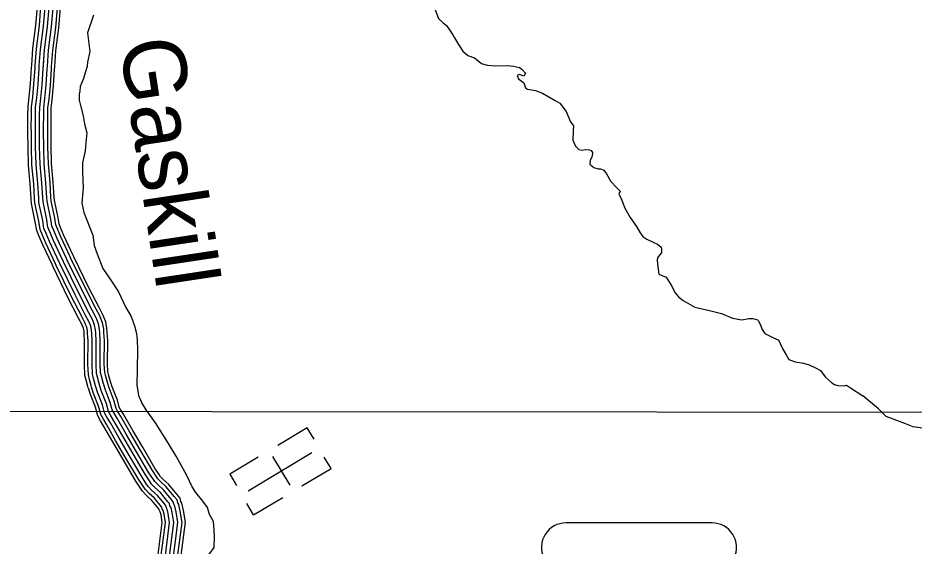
# Model space of a CAD drawing. Extents: x 1551132 to 1791609, y 378168 to 563823.
# Drawn here: x 1636984 to 1643758, y 516350 to 520342 of the extents above; entities that cross this region are included whole.
import ezdxf

# ---------------------------------------------------------------- set-up
doc = ezdxf.new("R2010")
doc.units = 0
for name, color, linetype in [('DESIGN - DRAINAGE - Bridges and Cross Drains Size Text', 7, 'Continuous'), ('DESIGN - ROW - Easement Linework and Patterning', 7, 'Continuous'), ('DESIGN - ROW - Right-of-Way Linework', 7, 'Continuous'), ('DESIGN - TRANSPORTATION - Text', 7, 'Continuous'), ('DESIGN - UTILITIES - Cable (Underground) with Text', 7, 'Continuous'), ('SURVEY - CONTOURS - Index with Text', 7, 'Continuous')]:
    doc.layers.add(name, color=color, linetype=linetype)

msp = doc.modelspace()

# ---------------------------------------------------------------- linework, layer by layer
at = {"layer": 'DESIGN - ROW - Easement Linework and Patterning'}
msp.add_line((1642231.133, 516525.25), (1641126.768, 516525.226), dxfattribs=at)
for centre, start, end in [((1641126.76, 516340.42), 90.0012167, 205.8236056), ((1642231.125, 516340.444), 334.179925, 90.0012167)]:
    msp.add_arc(centre, 184.803, start, end, dxfattribs=at)
at = {"layer": 'DESIGN - ROW - Right-of-Way Linework'}
msp.add_lwpolyline([(1631718.573, 517372.303), (1648539.802, 517360.962)], dxfattribs=at)
at = {"layer": 'DESIGN - TRANSPORTATION - Text'}
for points in [[(1640129.852, 520423.853), (1640162.518, 520337.267), (1640198, 520304.666), (1640223.666, 520284.232), (1640251.065, 520245.765), (1640272.59, 520215.397), (1640284.215, 520191.188), (1640313.464, 520142.679), (1640346.671, 520092.111), (1640386.12, 520057.443), (1640435.819, 520040.626), (1640489.126, 519997.725), (1640530.9, 519985.042), (1640594.774, 519979.991), (1640684.73, 519982.525), (1640730.621, 519977.775), (1640774.42, 519967.05), (1640792.219, 519954.749), (1640819.735, 519924.282), (1640807.419, 519902.473), (1640773.636, 519915.032), (1640757.537, 519907.29), (1640767.136, 519881.114), (1640808.669, 519852.422), (1640822.077, 519814.179), (1640835.91, 519803.945), (1640895.692, 519792.97), (1640949.365, 519774.078), (1641044.446, 519718.493), (1641080.104, 519697.901), (1641129.119, 519635.058), (1641161.91, 519556.481), (1641183.435, 519526.105), (1641180.86, 519488.129), (1641179.81, 519418.102), (1641199.126, 519373.76), (1641224.709, 519347.326), (1641246.625, 519342.967), (1641274.682, 519348.509), (1641304.615, 519346.017), (1641318.515, 519339.792), (1641328.289, 519325.625), (1641326.173, 519317.65), (1641321.756, 519289.707), (1641311.498, 519271.865), (1641309.382, 519263.89), (1641306.957, 519235.914), (1641324.731, 519221.614), (1641338.564, 519211.389), (1641370.405, 519202.864), (1641388.388, 519202.564), (1641414.204, 519192.138), (1641433.762, 519163.804), (1641464.853, 519105.261), (1641508.143, 519060.527), (1641535.726, 519034.059), (1641527.368, 519010.184), (1641544.867, 518977.875), (1641571.725, 518903.389), (1641612.657, 518834.688), (1641659.581, 518765.877), (1641688.831, 518717.368), (1641708.413, 518691.034), (1641738.079, 518670.533), (1641785.695, 518647.749), (1641817.453, 518633.216), (1641847.052, 518608.724), (1641848.81, 518592.681), (1641848.418, 518566.672), (1641832.135, 518546.93), (1641819.877, 518529.113), (1641815.619, 518511.179), (1641819.186, 518483.104), (1641830.002, 518404.877), (1641883.643, 518383.984), (1641922.7, 518323.316), (1641951.791, 518264.806), (1641977.307, 518234.372), (1642012.848, 518205.772)], [(1637555.971, 520362.35), (1637510.005, 520229.021), (1637527.88, 520088.643), (1637510.688, 520008.882), (1637508.247, 519978.898), (1637478.864, 519885.321), (1637455.956, 519823.661), (1637453.414, 519787.685), (1637447.09, 519765.768), (1637448.423, 519721.725), (1637455.939, 519689.582), (1637478.614, 519603.155), (1637487.705, 519542.97), (1637504.63, 519472.652), (1637497.522, 519398.725), (1637492.63, 519338.773), (1637471.264, 519247.063), (1637472.239, 519179.011), (1637478.397, 519056.833), (1637468.664, 518940.921), (1637483.622, 518872.636), (1637550.987, 518701.432), (1637559.778, 518621.246), (1637582.819, 518558.828), (1637627.11, 518448.042), (1637687.75, 518360.998), (1637744.365, 518272.021), (1637796.622, 518159.101), (1637839.454, 518084.358), (1637864.404, 518015.906), (1637881.512, 517957.588), (1637886.753, 517907.478), (1637887.67, 517835.418), (1637885.411, 517685.364), (1637883.67, 517569.32), (1637896.419, 517487.067), (1637919.06, 517437.824)], [(1642012.848, 518205.772), (1642100.029, 518156.32), (1642211.543, 518130.478), (1642303.141, 518108.969), (1642384.539, 518073.627), (1642456.279, 518060.443), (1642508.369, 518069.602), (1642540.335, 518069.077), (1642574.176, 518060.518), (1642582.051, 518052.385), (1642599.484, 518016.075), (1642609.025, 517985.908), (1642630.583, 517957.532), (1642656.341, 517943.107), (1642696.023, 517924.448), (1642729.747, 517907.889), (1642739.58, 517897.722), (1642745.339, 517881.614), (1642766.655, 517837.246), (1642789.996, 517794.836), (1642811.454, 517760.461), (1642859.161, 517743.677), (1642922.943, 517732.627), (1642964.717, 517719.935), (1643012.332, 517697.142), (1643051.981, 517676.483), (1643087.255, 517629.882), (1643112.83, 517603.448), (1643136.538, 517585.048), (1643156.304, 517570.722), (1643182.186, 517564.289), (1643232.102, 517561.472), (1643248.143, 517565.214), (1643277.834, 517546.722), (1643370.832, 517485.162)], [(1644847.23, 516936.582), (1644519.08, 517194.98), (1644457.314, 517211.714), (1644429.432, 517220.047), (1644383.675, 517238.598), (1644267.819, 517243.956), (1644049.857, 517232.506), (1643907.911, 517228.164), (1643752.298, 517252.006), (1643688.624, 517276.765), (1643626.934, 517299.507), (1643547.344, 517330.458), (1643490.029, 517387.176), (1643370.832, 517485.162)], [(1637844.445, 516043.555), (1638386.949, 516262.919), (1638436.164, 516293.212), (1638467.355, 516339.88), (1638470.264, 516419.899), (1638468.855, 516471.958), (1638461.589, 516536.085), (1638432.215, 516588.47), (1638416.815, 516640.688), (1638381.399, 516689.139), (1638330.167, 516753.782), (1638300.701, 516798.167), (1638261.71, 516884.685), (1638179.429, 517029.756), (1638122.572, 517126.492), (1638024.408, 517281.754), (1637953.593, 517380.656), (1637919.06, 517437.824)]]:
    msp.add_lwpolyline(points, dxfattribs=at)
at = {"layer": 'DESIGN - UTILITIES - Cable (Underground) with Text'}
for p, q in [((1639171.219, 517244.466), (1638947.707, 517110.086)), ((1639222.571, 517159.068), (1639171.569, 517243.899)), ((1638801.185, 517022.083), (1638585.589, 516892.629)), ((1639041.655, 516809.307), (1638911.142, 517026.703)), ((1639351.317, 516937.005), (1639300.015, 517022.537)), ((1639131.188, 516804.867), (1639351.276, 516937.089)), ((1638585.722, 516892.496), (1638636.282, 516808.197)), ((1638765.687, 516585.035), (1638986.966, 516718.098)), ((1638765.604, 516585.301), (1638714.344, 516670.7))]:
    msp.add_line(p, q, dxfattribs=at)
msp.add_lwpolyline([(1639206.599, 517054.61), (1638724.016, 516764.683)], dxfattribs=at)
at = {"layer": 'SURVEY - CONTOURS - Index with Text'}
for points in [[(1637089.348, 519985.64), (1637098.248, 520110.451), (1637120.939, 520286.739), (1637130.331, 520398.525), (1637133.072, 520480.144)], [(1637114.998, 519983.806), (1637123.847, 520107.893), (1637146.522, 520284.022), (1637156.005, 520397.017), (1637158.772, 520479.277)], [(1637145.913, 519981.606), (1637154.705, 520104.809), (1637177.355, 520280.739), (1637186.963, 520395.192), (1637189.754, 520478.236)], [(1637176.838, 519979.398), (1637185.563, 520101.726), (1637208.187, 520277.464), (1637217.92, 520393.375), (1637220.737, 520477.194)], [(1637207.762, 519977.19), (1637216.42, 520098.643), (1637239.02, 520274.189), (1637248.878, 520391.559), (1637251.72, 520476.152)], [(1637238.678, 519974.989), (1637247.278, 520095.559), (1637269.852, 520270.905), (1637279.836, 520389.734), (1637282.702, 520475.111)], [(1637263.336, 519973.231), (1637271.886, 520093.101), (1637294.435, 520268.297), (1637304.51, 520388.283), (1637307.402, 520474.286)], [(1637601.11, 517569.419), (1637585.968, 517625.704), (1637578.402, 517653.847), (1637575.485, 517725.932), (1637576.135, 517902.028), (1637573.011, 517960.113), (1637571.377, 517984.155), (1637564.403, 518020.789), (1637550.486, 518056.54), (1637521.362, 518113.05), (1637443.672, 518262.412), (1637329.325, 518498.418), (1637251.877, 518663.781), (1637226.811, 518724.224), (1637211.37, 518760.5), (1637202.22, 518816.685), (1637174.287, 518952.346), (1637165.438, 519094.042), (1637152.563, 519235.745), (1637148.555, 519367.89), (1637147.73, 519514.711), (1637148.197, 519610.047), (1637149.047, 519666.065), (1637157.68, 519736.108), (1637167.613, 519837.861), (1637175.438, 519959.806), (1637185.563, 520101.726), (1637208.187, 520277.464), (1637217.92, 520393.375)], [(1637060.207, 519480.235), (1637060.015, 519514.678), (1637060.482, 519610.93), (1637061.415, 519672.115), (1637070.49, 519745.733), (1637080.173, 519844.936), (1637087.923, 519965.739), (1637089.348, 519985.665)], [(1637085.923, 519480.377), (1637085.731, 519514.686), (1637086.198, 519610.672), (1637087.106, 519670.34), (1637096.048, 519742.917), (1637105.806, 519842.861), (1637113.581, 519963.997), (1637114.998, 519983.831)], [(1637116.922, 519480.552), (1637116.731, 519514.703), (1637117.197, 519610.355), (1637118.072, 519668.207), (1637126.864, 519739.508), (1637136.714, 519840.361), (1637144.505, 519961.906), (1637145.913, 519981.623)], [(1637147.921, 519480.727), (1637147.73, 519514.711), (1637148.197, 519610.047), (1637149.047, 519666.065), (1637157.68, 519736.108), (1637167.613, 519837.861), (1637175.438, 519959.806), (1637176.838, 519979.415)], [(1637178.921, 519480.902), (1637178.729, 519514.719), (1637179.196, 519609.738), (1637180.021, 519663.923), (1637188.496, 519732.708), (1637198.512, 519835.361), (1637206.37, 519957.706), (1637207.762, 519977.206)], [(1637209.92, 519481.077), (1637209.728, 519514.736), (1637210.195, 519609.422), (1637210.987, 519661.79), (1637219.312, 519729.3), (1637229.42, 519832.861), (1637237.295, 519955.614), (1637238.678, 519974.998)], [(1637234.636, 519481.218), (1637234.444, 519514.744), (1637234.911, 519609.18), (1637235.678, 519660.081), (1637243.878, 519726.591), (1637254.061, 519830.869), (1637261.952, 519953.939), (1637263.336, 519973.239)], [(1637084.914, 518976.13), (1637077.973, 519087.333), (1637064.965, 519230.445), (1637060.848, 519366.315), (1637060.207, 519480.252)], [(1637110.58, 518977.73), (1637103.614, 519089.3), (1637090.648, 519231.995), (1637086.565, 519366.774), (1637085.923, 519480.393)], [(1637141.521, 518979.664), (1637134.53, 519091.675), (1637121.605, 519233.87), (1637117.555, 519367.332), (1637116.922, 519480.568)], [(1637172.462, 518981.597), (1637165.438, 519094.042), (1637152.563, 519235.745), (1637148.555, 519367.89), (1637147.921, 519480.743)], [(1637203.403, 518983.531), (1637196.345, 519096.408), (1637183.521, 519237.62), (1637179.554, 519368.449), (1637178.921, 519480.918)], [(1637234.344, 518985.464), (1637227.261, 519098.784), (1637214.478, 519239.496), (1637210.545, 519369.007), (1637209.92, 519481.093)], [(1637259.01, 518987.006), (1637251.91, 519100.667), (1637239.161, 519240.987), (1637235.261, 519369.449), (1637234.636, 519481.227)], [(1637244.719, 518472.259), (1637171.612, 518628.355), (1637145.946, 518690.24), (1637126.505, 518735.916), (1637115.939, 518800.784), (1637087.131, 518940.713), (1637084.914, 518976.155)], [(1637268.001, 518483.168), (1637195.145, 518638.747), (1637169.654, 518700.207), (1637151.388, 518743.124), (1637141.238, 518805.443), (1637112.68, 518944.121), (1637110.58, 518977.755)], [(1637296.076, 518496.318), (1637223.511, 518651.264), (1637198.228, 518712.215), (1637181.379, 518751.808), (1637171.729, 518811.068), (1637143.488, 518948.238), (1637141.521, 518979.68)], [(1637324.15, 518509.468), (1637251.877, 518663.781), (1637226.811, 518724.224), (1637211.37, 518760.5), (1637202.22, 518816.685), (1637174.287, 518952.346), (1637172.462, 518981.614)], [(1637352.224, 518522.619), (1637280.243, 518676.298), (1637255.394, 518736.233), (1637241.361, 518769.192), (1637232.711, 518822.301), (1637205.087, 518956.455), (1637203.403, 518983.547)], [(1637380.299, 518535.769), (1637308.609, 518688.815), (1637283.968, 518748.241), (1637271.352, 518777.875), (1637263.202, 518827.927), (1637235.894, 518960.572), (1637234.344, 518985.472)], [(1637402.682, 518546.253), (1637331.233, 518698.798), (1637306.759, 518757.816), (1637295.268, 518784.801), (1637287.518, 518832.402), (1637260.452, 518963.847), (1637259.01, 518987.014)], [(1637602.66, 518090.624), (1637576.419, 518141.559), (1637499.079, 518290.238), (1637385.299, 518525.086), (1637380.29, 518535.786)], [(1637624.634, 518101.95), (1637598.368, 518152.918), (1637521.17, 518301.338), (1637407.615, 518535.719), (1637402.673, 518546.269)], [(1637469.58, 518022.039), (1637443.472, 518072.716), (1637365.282, 518223.036), (1637250.135, 518460.692), (1637244.71, 518472.276)], [(1637492.446, 518033.823), (1637466.305, 518084.541), (1637388.265, 518234.586), (1637273.351, 518471.751), (1637267.993, 518483.184)], [(1637519.995, 518048.023), (1637493.838, 518098.8), (1637415.964, 518248.495), (1637301.342, 518485.084), (1637296.067, 518496.335)], [(1637547.553, 518062.224), (1637521.362, 518113.05), (1637443.672, 518262.412), (1637329.325, 518498.418), (1637324.142, 518509.485)], [(1637575.111, 518076.424), (1637548.886, 518127.3), (1637471.38, 518276.329), (1637357.308, 518511.752), (1637352.216, 518522.635)], [(1637601.11, 517569.419), (1637585.968, 517625.704), (1637578.402, 517653.847), (1637575.485, 517725.932), (1637576.135, 517902.028), (1637573.011, 517960.113), (1637571.377, 517984.155), (1637564.403, 518020.789), (1637550.486, 518056.54), (1637547.553, 518062.24)], [(1637631.042, 517577.47), (1637615.901, 517633.754), (1637609.235, 517658.555), (1637606.485, 517726.498), (1637607.135, 517902.803), (1637603.952, 517961.996), (1637602.177, 517988.122), (1637594.318, 518029.381), (1637578.786, 518069.291), (1637575.119, 518076.424)], [(1637660.983, 517585.528), (1637645.842, 517641.805), (1637640.067, 517663.263), (1637637.492, 517727.073), (1637638.142, 517903.578), (1637634.892, 517963.88), (1637632.984, 517992.08), (1637624.243, 518037.973), (1637607.093, 518082.041), (1637602.677, 518090.608)], [(1637684.849, 517591.945), (1637669.708, 517648.23), (1637664.658, 517667.022), (1637662.208, 517727.523), (1637662.858, 517904.203), (1637659.567, 517965.38), (1637657.542, 517995.247), (1637648.101, 518044.832), (1637629.659, 518092.208), (1637624.659, 518101.925)], [(1637516.403, 517546.627), (1637501.262, 517602.92), (1637491.154, 517640.521), (1637487.762, 517724.323), (1637488.413, 517899.828), (1637485.454, 517954.779), (1637484.221, 517972.938), (1637479.738, 517996.472), (1637470.405, 518020.464), (1637469.563, 518022.098)], [(1637541.236, 517553.311), (1637526.095, 517609.604), (1637516.737, 517644.43), (1637513.479, 517724.79), (1637514.129, 517900.478), (1637511.129, 517956.346), (1637509.77, 517976.23), (1637504.562, 518003.605), (1637493.879, 518031.04), (1637492.429, 518033.873)], [(1637571.177, 517561.369), (1637556.036, 517617.654), (1637547.569, 517649.138), (1637544.486, 517725.365), (1637545.136, 517901.253), (1637542.07, 517958.229), (1637540.578, 517980.188), (1637534.487, 518012.197), (1637522.187, 518043.79), (1637519.987, 518048.057)], [(1638152.938, 516210.985), (1638193.395, 516529.051), (1638181.47, 516608.995), (1638170.596, 516652.563), (1638162.871, 516666.505), (1638158.371, 516685.539), (1638141.888, 516705.289), (1638083.49, 516775.608), (1638041.074, 516815.009), (1638018.083, 516838.617), (1638003.966, 516860.401), (1637974.876, 516904.277), (1637881.294, 517062.94), (1637803.088, 517195.877), (1637736.473, 517312.979), (1637711.099, 517355.206), (1637697.599, 517379.556), (1637682.849, 517435.824), (1637643.875, 517534.952), (1637630.792, 517578.37)], [(1638183.695, 516207.118), (1638224.686, 516529.385), (1638211.911, 516615.045), (1638199.687, 516664.013), (1638192.062, 516677.797), (1638186.854, 516699.789), (1638165.713, 516725.131), (1638106.056, 516796.958), (1638062.74, 516837.192), (1638042.432, 516858.043), (1638029.899, 516877.393), (1638001.167, 516920.728), (1637908.002, 517078.674), (1637829.921, 517211.402), (1637763.239, 517328.63), (1637737.948, 517370.706), (1637726.598, 517391.182), (1637712.365, 517445.466), (1637673.191, 517545.119), (1637660.467, 517587.312)], [(1638209.211, 516203.91), (1638250.644, 516529.668), (1638237.161, 516620.07), (1638223.82, 516673.522), (1638216.27, 516687.155), (1638210.487, 516711.614), (1638185.47, 516741.582), (1638124.78, 516814.667), (1638080.715, 516855.601), (1638062.632, 516874.168), (1638051.407, 516891.494), (1638022.974, 516934.378), (1637930.16, 517091.732), (1637852.179, 517224.277), (1637785.439, 517341.622), (1637760.223, 517383.573), (1637750.656, 517400.832), (1637736.856, 517453.458), (1637697.507, 517553.544), (1637685.091, 517594.737)], [(1638036.14, 516225.668), (1638074.573, 516527.768), (1638065.882, 516586.003), (1638060.132, 516609.062), (1638052.049, 516623.654), (1638050.207, 516631.429), (1637997.8, 516694.539), (1637958.801, 516730.765), (1637925.627, 516764.832), (1637905.51, 516795.875), (1637875.061, 516841.809), (1637779.872, 517003.188), (1637701.199, 517136.925), (1637634.859, 517253.545), (1637609.143, 517296.321), (1637587.477, 517335.405), (1637570.744, 517399.232), (1637532.561, 517496.367), (1637518.087, 517544.394)], [(1638060.665, 516222.585), (1638099.522, 516528.034), (1638090.148, 516590.828), (1638083.323, 516618.195), (1638075.315, 516632.645), (1638072.923, 516642.787), (1638070.415, 516645.779), (1638015.791, 516711.556), (1637976.075, 516748.457), (1637945.034, 516780.324), (1637926.185, 516809.425), (1637896.019, 516854.926), (1637801.171, 517015.739), (1637722.59, 517149.3), (1637656.192, 517266.028), (1637630.551, 517308.688), (1637610.601, 517344.68), (1637594.285, 517406.915), (1637555.927, 517504.468), (1637541.753, 517551.527)], [(1638091.422, 516218.718), (1638130.813, 516528.368), (1638120.589, 516596.878), (1638112.414, 516629.645), (1638104.506, 516643.937), (1638101.406, 516657.038), (1638094.239, 516665.621), (1638038.357, 516732.906), (1637997.742, 516770.641), (1637969.384, 516799.75), (1637952.118, 516826.417), (1637922.31, 516871.377), (1637827.879, 517031.472), (1637749.423, 517164.826), (1637682.958, 517281.679), (1637657.4, 517324.188), (1637639.6, 517356.306), (1637623.801, 517416.557), (1637585.243, 517514.635), (1637571.427, 517560.469)], [(1638122.18, 516214.851), (1638162.104, 516528.71), (1638151.03, 516602.936), (1638141.505, 516641.104), (1638133.688, 516655.221), (1638129.888, 516671.288), (1638118.064, 516685.455), (1638060.923, 516754.257), (1638019.408, 516792.825), (1637993.733, 516819.184), (1637978.042, 516843.409), (1637948.593, 516887.827), (1637854.587, 517047.206), (1637776.255, 517180.351), (1637709.715, 517297.329), (1637684.249, 517339.697), (1637668.6, 517367.931), (1637653.325, 517426.191), (1637614.559, 517524.793), (1637601.11, 517569.419)], [(1638122.18, 516214.851), (1638162.104, 516528.71), (1638151.03, 516602.936), (1638141.505, 516641.104), (1638133.688, 516655.221), (1638129.888, 516671.288), (1638118.064, 516685.455), (1638060.923, 516754.257), (1638019.408, 516792.825), (1637993.733, 516819.184), (1637978.042, 516843.409), (1637948.593, 516887.827), (1637854.587, 517047.206), (1637776.255, 517180.351), (1637709.715, 517297.329), (1637684.249, 517339.697), (1637668.6, 517367.931), (1637653.325, 517426.191), (1637614.559, 517524.793), (1637601.11, 517569.419)]]:
    msp.add_lwpolyline(points, dxfattribs=at)

# ---------------------------------------------------------------- texts
at = {"layer": 'DESIGN - DRAINAGE - Bridges and Cross Drains Size Text'}
msp.add_text('Gaskill', height=475.0116, rotation=278.5900528, dxfattribs=at).set_placement((1637750.808, 520161.178))

doc.saveas('drawing.dxf')
